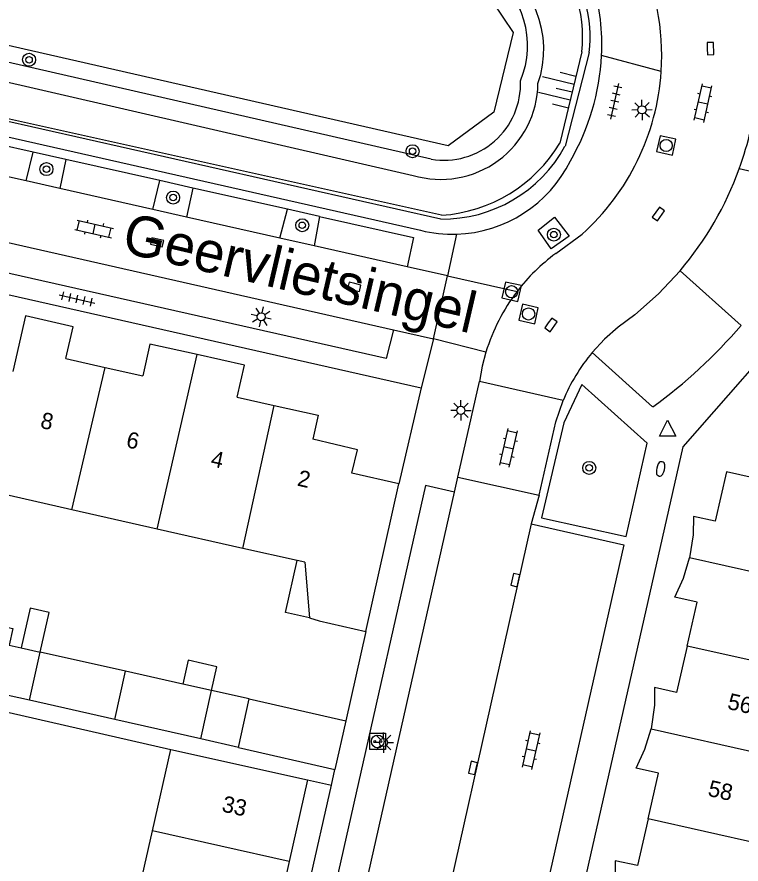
# Model space of a CAD drawing. Extents: x 128000 to 131008, y 398996 to 402500.
# Drawn here: x 128811.8 to 128856.3, y 399122.1 to 399174.2 of the extents above; entities that cross this region are included whole.
import ezdxf

# ---------------------------------------------------------------- set-up
doc = ezdxf.new("R2010")
doc.units = 0
for name, color, linetype in [('gg-afsc-erfafscheiding', 7, 'Continuous'), ('gg-afsc-muur', 7, 'Continuous'), ('gg-anno-huisnummerreeks BGT', 7, 'Continuous'), ('gg-anno-openbare ruimte label', 7, 'Continuous'), ('gg-bbg-bijgebouw', 7, 'Continuous'), ('gg-bbg-gedigitaliseerde bijgebouw', 7, 'Continuous'), ('gg-bbg-hoofdgebouw', 7, 'Continuous'), ('gg-bbg-luifel en loopbrug', 7, 'Continuous'), ('gg-bbg-tussenscheiding', 7, 'Continuous'), ('gg-knt-BGT kruinlijn', 7, 'Continuous'), ('gg-knt-onverhard', 7, 'Continuous'), ('gg-knt-verharding', 7, 'Continuous'), ('gg-knt-verharding nz', 7, 'Continuous'), ('gg-kntw-beschoeiing', 7, 'Continuous'), ('gt-grn-groengrens', 7, 'Continuous'), ('gt-grn-weggrens', 7, 'Continuous'), ('gt-symb-boom', 7, 'Continuous'), ('gt-symb-brandkraan', 7, 'Continuous'), ('gt-symb-klinker verharding', 7, 'Continuous'), ('gt-symb-kolk', 7, 'Continuous'), ('gt-symb-laadpunt elektrisch vervoer', 7, 'Continuous'), ('gt-symb-lichtmast', 7, 'Continuous'), ('gt-symb-rioolschacht', 7, 'Continuous'), ('gt-symb-talud symbool', 7, 'Continuous'), ('gt-symb-tegel verharding', 7, 'Continuous'), ('gt-symb-waterafsluiter', 7, 'Continuous')]:
    doc.layers.add(name, color=color, linetype=linetype)

# ---------------------------------------------------------------- blocks, each defined once
blk = doc.blocks.new('gt0-KOLK')
at = {"layer": 'gt-symb-kolk'}
blk.add_lwpolyline([(0, 0), (0.375, 0), (0.375, 0.4), (-0.375, 0.4), (-0.375, 0), (0, 0)], dxfattribs=at)
blk = doc.blocks.new('gt0-KL1')
at = {"layer": 'gt-symb-klinker verharding'}
for p, q in [((-1.15, 0.3), (1.15, 0.3)), ((-1, -0.3), (-1, 0.3)), ((-0.5, 0.3), (-0.5, 0.45)), ((0, -0.3), (0, 0.3)), ((0.5, 0.3), (0.5, 0.45)), ((1, -0.3), (1, 0.3)), ((-1.15, -0.3), (1.15, -0.3)), ((-0.5, -0.45), (-0.5, -0.3)), ((0.5, -0.45), (0.5, -0.3))]:
    blk.add_line(p, q, dxfattribs=at)
blk = doc.blocks.new('gt0-BOOM')
at = {"layer": 'gt-symb-boom'}
for radius in [0.4, 0.2]:
    blk.add_circle((0, 0), radius, dxfattribs=at)
blk = doc.blocks.new('gt0-BR')
at = {"layer": 'gt-symb-brandkraan'}
for centre, radius, start, end in [((-0.244, 0), 0.206, 107.5669, 252.4331), ((0.599, -2.664), 3, 106.892, 107.5669), ((0, -0.691), 0.938, 73.108, 106.892), ((-0.599, -2.664), 3, 72.4331, 73.108), ((0.244, 0), 0.206, 287.567, 72.4331), ((0.599, 2.664), 3, 252.4331, 253.108), ((0, 0.691), 0.938, 253.108, 286.8921), ((-0.599, 2.664), 3, 286.8921, 287.567)]:
    blk.add_arc(centre, radius, start, end, dxfattribs=at)
blk = doc.blocks.new('gt0-RS')
at = {"layer": 'gt-symb-rioolschacht'}
blk.add_lwpolyline([(-0.5, -0.5), (0.5, -0.5), (0.5, 0.5), (-0.5, 0.5)], close=True, dxfattribs=at)
blk.add_circle((0, 0), 0.375, dxfattribs=at)
blk = doc.blocks.new('gt0-LMAST')
at = {"layer": 'gt-symb-lichtmast'}
for p, q in [((-0.005, 0.246), (-0.005, 0.621)), ((-0.182, 0.173), (-0.447, 0.438)), ((0.172, 0.173), (0.437, 0.438)), ((-0.255, -0.004), (-0.63, -0.004)), ((-0.182, -0.181), (-0.447, -0.446)), ((-0.005, -0.254), (-0.005, -0.629)), ((0.437, -0.446), (0.172, -0.181)), ((0.245, -0.004), (0.62, -0.004))]:
    blk.add_line(p, q, dxfattribs=at)
blk.add_circle((-0.005, -0.004), 0.25, dxfattribs=at)
blk = doc.blocks.new('gt0-TEG1')
at = {"layer": 'gt-symb-tegel verharding'}
for p, q in [((-1.125, 0), (1.125, 0)), ((-0.9, -0.25), (-0.9, 0.25)), ((-0.45, -0.25), (-0.45, 0.25)), ((0, -0.25), (0, 0.25)), ((0.45, -0.25), (0.45, 0.25)), ((0.9, -0.25), (0.9, 0.25))]:
    blk.add_line(p, q, dxfattribs=at)
blk = doc.blocks.new('gt0-TALUD_1')
at = {"layer": 'gt-symb-talud symbool'}
for p, q in [((-1, -1), (-1, 0)), ((-0.5, -2), (-0.5, 0)), ((0.5, -2), (0.5, 0)), ((1, -1), (1, 0)), ((0, -1), (0, 0))]:
    blk.add_line(p, q, dxfattribs=at)
blk = doc.blocks.new('gt0-LEV')
at = {"layer": 'gt-symb-laadpunt elektrisch vervoer'}
blk.add_lwpolyline([(-0.486, 0.501), (0.486, 0.501), (0.486, -0.499), (-0.486, -0.499)], close=True, dxfattribs=at)
for centre, radius in [((0, 0), 0.393), ((-0.186, 0), 0.0566), ((0.186, 0), 0.0566)]:
    blk.add_circle(centre, radius, dxfattribs=at)
blk = doc.blocks.new('gt0-WAFSL')
at = {"layer": 'gt-symb-waterafsluiter'}
for p, q in [((-0.5, -0.333), (0, 0.667)), ((0, 0.667), (0.5, -0.333)), ((0.5, -0.333), (-0.5, -0.333))]:
    blk.add_line(p, q, dxfattribs=at)

msp = doc.modelspace()

# ---------------------------------------------------------------- linework, layer by layer
at = {"layer": 'gg-afsc-erfafscheiding'}
for p, q in [((128808.846, 399131.982), (128821.26, 399129.14)), ((128829.68, 399127.281), (128831.141, 399126.958))]:
    msp.add_line(p, q, dxfattribs=at)
at = {"layer": 'gg-afsc-muur'}
msp.add_line((128833.269, 399136.395), (128832.034, 399130.916), dxfattribs=at)
at = {"layer": 'gg-bbg-bijgebouw'}
for p, q in [((128812.559, 399132.176), (128807.294, 399133.362)), ((128817.82, 399130.991), (128812.559, 399132.176)), ((128825.423, 399129.278), (128826.086, 399132.255)), ((128823.101, 399129.801), (128817.82, 399130.991)), ((128825.423, 399129.278), (128823.101, 399129.801))]:
    msp.add_line(p, q, dxfattribs=at)
at = {"layer": 'gg-bbg-gedigitaliseerde bijgebouw'}
for p, q in [((128812.052, 399135.401), (128813.223, 399135.138)), ((128818.481, 399133.959), (128813.223, 399135.138)), ((128822.003, 399133.17), (128818.481, 399133.959)), ((128826.086, 399132.255), (128823.759, 399132.776))]:
    msp.add_line(p, q, dxfattribs=at)
for points in [[(128807.905, 399136.088), (128808.184, 399137.333), (128811.546, 399136.58), (128811.319, 399135.565), (128812.052, 399135.401)], [(128823.759, 399132.776), (128824.088, 399134.239), (128822.332, 399134.635), (128822.003, 399133.17)]]:
    msp.add_lwpolyline(points, dxfattribs=at)
at = {"layer": 'gg-bbg-hoofdgebouw'}
for p, q in [((128814.801, 399153.181), (128817.227, 399152.633)), ((128817.227, 399152.633), (128819.531, 399152.113)), ((128825.35, 399150.805), (128827.626, 399150.295)), ((128833.269, 399136.395), (128835.297, 399145.482)), ((128815.168, 399143.884), (128809.899, 399145.071)), ((128820.426, 399142.699), (128815.168, 399143.884)), ((128825.693, 399141.513), (128820.426, 399142.699)), ((128829.037, 399140.759), (128825.693, 399141.513)), ((128829.505, 399140.654), (128829.037, 399140.759)), ((128829.505, 399140.654), (128829.785, 399137.25)), ((128820.136, 399124.157), (128821.26, 399129.14)), ((128821.26, 399129.14), (128829.68, 399127.281)), ((128829.68, 399127.281), (128828.548, 399122.26)), ((128819.004, 399119.137), (128820.136, 399124.157)), ((128828.548, 399122.26), (128827.416, 399117.24))]:
    msp.add_line(p, q, dxfattribs=at)
for points in [[(128814.801, 399153.181), (128815.25, 399155.131), (128812.326, 399155.805), (128811.537, 399152.38)], [(128822.876, 399153.418), (128819.964, 399154.064), (128819.531, 399152.113)], [(128825.35, 399150.805), (128825.786, 399152.772), (128822.876, 399153.418)], [(128827.626, 399150.295), (128830.32, 399149.691), (128829.99, 399148.221)], [(128835.297, 399145.482), (128832.408, 399146.127), (128832.739, 399147.574), (128829.99, 399148.221)], [(128857.91, 399145.671), (128855.45, 399146.221), (128854.76, 399143.181), (128853.409, 399143.477), (128853.393, 399142.347), (128853.18, 399140.924)], [(128853.026, 399135.505), (128853.64, 399138.211), (128852.28, 399138.511), (128852.81, 399139.687), (128853.18, 399140.924)], [(128829.785, 399137.25), (128830.398, 399137.054), (128833.269, 399136.395)], [(128853.026, 399135.505), (128852.38, 399132.661), (128851.019, 399132.968), (128851.012, 399131.871), (128850.804, 399130.419)], [(128850.625, 399124.895), (128851.26, 399127.691), (128849.9, 399128), (128850.433, 399129.178), (128850.804, 399130.419)], [(128850.625, 399124.895), (128849.97, 399122.01), (128848.609, 399122.307), (128848.608, 399121.321), (128848.503, 399120.341), (128848.405, 399119.819)]]:
    msp.add_lwpolyline(points, dxfattribs=at)
at = {"layer": 'gg-bbg-luifel en loopbrug'}
for p, q in [((128826.086, 399132.255), (128832.034, 399130.916)), ((128832.034, 399130.916), (128831.36, 399127.924)), ((128825.423, 399129.278), (128831.36, 399127.924))]:
    msp.add_line(p, q, dxfattribs=at)
for points in [[(128829.785, 399137.25), (128828.322, 399137.579), (128829.037, 399140.759)], [(128813.223, 399135.138), (128813.772, 399137.577), (128812.601, 399137.84), (128812.052, 399135.401)]]:
    msp.add_lwpolyline(points, dxfattribs=at)
at = {"layer": 'gg-bbg-tussenscheiding'}
for p, q in [((128820.426, 399142.699), (128822.876, 399153.418)), ((128815.168, 399143.884), (128817.227, 399152.633)), ((128825.693, 399141.513), (128827.626, 399150.295)), ((128862.588, 399138.807), (128853.18, 399140.924)), ((128861.415, 399133.618), (128853.026, 399135.505)), ((128812.559, 399132.176), (128813.223, 399135.138)), ((128817.82, 399130.991), (128818.481, 399133.959)), ((128823.759, 399132.776), (128822.003, 399133.17)), ((128823.101, 399129.801), (128823.759, 399132.776)), ((128850.804, 399130.419), (128860.217, 399128.312)), ((128859.019, 399123.006), (128850.625, 399124.895)), ((128828.548, 399122.26), (128820.136, 399124.157))]:
    msp.add_line(p, q, dxfattribs=at)
at = {"layer": 'gg-knt-BGT kruinlijn'}
for p, q in [((128837.925, 399161.984), (128774.434, 399176.112)), ((128846.54, 399172.028), (128845.2, 399166.416))]:
    msp.add_line(p, q, dxfattribs=at)
for centre, radius, start, end in [((128838.934, 399172.968), 7.664, 352.9557, 47.8107), ((128837.297, 399171.202), 9.239, 273.897, 328.8034)]:
    msp.add_arc(centre, radius, start, end, dxfattribs=at)
at = {"layer": 'gg-knt-onverhard'}
for points in [[(128837.284, 399165.431), (128789.522, 399176.384), (128771.829, 399177.129)], [(128774.434, 399176.112), (128787.474, 399175.667), (128836.171, 399164.435)]]:
    msp.add_lwpolyline(points, dxfattribs=at)
for centre, radius, start, end in [((128837.801, 399172.172), 6.402, 340.9106, 62.6008), ((128837.523, 399172.413), 5.684, 337.7, 54.4495), ((128837.866, 399170.176), 5.986, 253.5518, 359.0625), ((128838.059, 399170.093), 4.726, 260.567, 1.9729)]:
    msp.add_arc(centre, radius, start, end, dxfattribs=at)
at = {"layer": 'gg-knt-verharding'}
for p, q in [((128836.63, 399161.06), (128773.801, 399175.204)), ((128812.789, 399165.87), (128799.182, 399168.927)), ((128812.361, 399164.098), (128812.789, 399165.87)), ((128814.804, 399165.418), (128812.789, 399165.87)), ((128773.74, 399165.55), (128836.67, 399151.38)), ((128814.804, 399165.418), (128814.441, 399163.631)), ((128820.585, 399164.119), (128814.804, 399165.418)), ((128814.441, 399163.631), (128812.361, 399164.098)), ((128820.151, 399162.347), (128820.585, 399164.119)), ((128822.622, 399163.661), (128820.585, 399164.119)), ((128822.622, 399163.661), (128822.235, 399161.878)), ((128828.441, 399162.354), (128822.622, 399163.661)), ((128822.235, 399161.878), (128820.151, 399162.347)), ((128827.971, 399160.588), (128828.441, 399162.354)), ((128830.4, 399161.914), (128828.441, 399162.354)), ((128830.4, 399161.914), (128830.073, 399160.115)), ((128830.073, 399160.115), (128827.971, 399160.588)), ((128844.939, 399159.629), (128846.56, 399160.82)), ((128838.274, 399158.26), (128835.807, 399158.826)), ((128856.341, 399155.216), (128852.598, 399158.58)), ((128837.421, 399154.381), (128838.274, 399158.26)), ((128834.957, 399154.936), (128837.421, 399154.381)), ((128847.191, 399153.551), (128850.906, 399150.211)), ((128838.921, 399145.884), (128840.25, 399151.765)), ((128845.397, 399150.591), (128840.25, 399151.765)), ((128836.67, 399151.38), (128835.297, 399145.482)), ((128838.715, 399144.965), (128838.921, 399145.884)), ((128838.921, 399145.884), (128843.929, 399144.773)), ((128843.929, 399144.773), (128843.439, 399143.017)), ((128815.633, 399058.45), (128831.141, 399126.958))]:
    msp.add_line(p, q, dxfattribs=at)
for points in [[(128834.957, 399154.936), (128834.511, 399153.178), (128775.933, 399166.38), (128776.341, 399168.197)], [(128830.4, 399161.914), (128836.187, 399160.614), (128835.807, 399158.826)], [(128844.669, 399159.922), (128843.856, 399161.078), (128844.868, 399161.87), (128845.778, 399160.707), (128844.669, 399159.922)], [(128860.237, 399156.267), (128852.76, 399147.751), (128832.541, 399058.49)], [(128840.652, 399153.58), (128840.422, 399152.704), (128840.25, 399151.765)], [(128850.572, 399147.986), (128846.539, 399151.579), (128845.438, 399149.236), (128844.076, 399143.38), (128849.275, 399142.239), (128850.572, 399147.986)], [(128843.929, 399144.773), (128844.95, 399149.282), (128845.397, 399150.591)], [(128838.715, 399144.965), (128836.921, 399145.369), (128827.448, 399103.415)], [(128843.439, 399143.017), (128849.131, 399141.721), (128843.653, 399117.478), (128837.988, 399118.764)]]:
    msp.add_lwpolyline(points, dxfattribs=at)
for centre, radius, start, end in [((128836.71, 399171.808), 14.754, 356.1706, 26.3498), ((128833.598, 399172.483), 14.177, 357.2552, 15.1118), ((128833.603, 399172.483), 14.173, 329.714, 357.252), ((128836.708, 399171.805), 14.756, 311.8876, 356.1845), ((128837.051, 399171.794), 20.401, 340.0639, 354.2803), ((128838.59, 399168.897), 8.078, 271.7691, 333.8485), ((128837.045, 399171.79), 20.406, 319.6581, 340.0821), ((128838.592, 399168.903), 8.084, 255.9526, 271.7486), ((128851.873, 399150.174), 11.725, 126.2532, 142.5524), ((128851.905, 399150.153), 11.763, 142.569, 163.0642), ((128832.829, 399175.295), 30.919, 305.7794, 319.5035), ((128855.749, 399146.341), 11.191, 139.8843, 157.6772)]:
    msp.add_arc(centre, radius, start, end, dxfattribs=at)
at = {"layer": 'gg-knt-verharding nz'}
for p, q in [((128776.341, 399168.197), (128834.957, 399154.936)), ((128812.361, 399164.098), (128798.798, 399167.148)), ((128820.151, 399162.347), (128814.441, 399163.631)), ((128827.971, 399160.588), (128822.235, 399161.878)), ((128835.807, 399158.826), (128830.073, 399160.115)), ((128829.216, 399102.856), (128838.715, 399144.965)), ((128843.439, 399143.017), (128837.988, 399118.764))]:
    msp.add_line(p, q, dxfattribs=at)
msp.add_lwpolyline([(128852.598, 399158.58), (128851.265, 399157.155), (128849.803, 399155.863), (128848.78, 399155.1), (128847.947, 399154.365), (128847.191, 399153.551)], dxfattribs=at)
at = {"layer": 'gg-kntw-beschoeiing'}
msp.add_lwpolyline([(128812.659, 399182.326), (128840.41, 399176.06), (128842.32, 399173.21), (128841.14, 399168.32), (128838.33, 399166.251), (128775.62, 399180.561), (128774.08, 399182.41), (128772.866, 399182.701)], dxfattribs=at)
at = {"layer": 'gt-grn-groengrens'}
for p, q in [((128837.868, 399161.754), (128774.009, 399176.127)), ((128847.005, 399171.99), (128845.513, 399166.228))]:
    msp.add_line(p, q, dxfattribs=at)
for centre, radius, start, end in [((128839.147, 399172.947), 7.916, 353.0565, 38.328), ((128837.986, 399170.321), 8.567, 269.2091, 331.4649)]:
    msp.add_arc(centre, radius, start, end, dxfattribs=at)
at = {"layer": 'gt-grn-weggrens'}
for p, q in [((128851.431, 399170.823), (128847.759, 399171.804)), ((128861.091, 399163.707), (128856.23, 399164.838)), ((128838.839, 399160.822), (128838.274, 399158.26)), ((128838.274, 399158.26), (128842.564, 399157.303)), ((128837.421, 399154.381), (128836.67, 399151.38)), ((128840.652, 399153.58), (128837.421, 399154.381)), ((128831.141, 399126.958), (128831.36, 399127.924))]:
    msp.add_line(p, q, dxfattribs=at)

# ---------------------------------------------------------------- block references
at = {"layer": 'gt-symb-boom'}
for p in [(128812.541, 399171.544), (128836.136, 399165.924), (128813.61, 399164.821), (128821.405, 399163.073), (128829.35, 399161.371), (128844.826, 399160.794), (128847.003, 399146.457)]:
    msp.add_blockref('gt0-BOOM', p, dxfattribs=at)
at = {"layer": 'gt-symb-brandkraan', "rotation": -102.77124256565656}
msp.add_blockref('gt0-BR', (128851.395, 399146.396), dxfattribs=at)
at = {"layer": 'gt-symb-klinker verharding'}
for p, rotation in [((128854.004, 399168.879), 77.29726808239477), ((128816.55, 399161.144), -12.771242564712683), ((128842.048, 399147.686), 77.17287657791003), ((128843.435, 399129.112), 77.28466301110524)]:
    msp.add_blockref('gt0-KL1', p, dxfattribs=dict(at, rotation=rotation))
at = {"layer": 'gt-symb-kolk'}
for p, rotation in [((128854.264, 399172.228), -88.68242937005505), ((128851.1, 399162.176), -125.47103932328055), ((128820.461, 399160.512), 167.3531465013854), ((128832.593, 399157.782), 167.35314650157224), ((128844.487, 399155.366), -125.47103932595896), ((128842.651, 399139.518), 77.29726808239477), ((128840.049, 399127.972), 77.29726808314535)]:
    msp.add_blockref('gt0-KOLK', p, dxfattribs=dict(at, rotation=rotation))
at = {"layer": 'gt-symb-laadpunt elektrisch vervoer'}
msp.add_blockref('gt0-LEV', (128833.993, 399129.642), dxfattribs=at)
at = {"layer": 'gt-symb-lichtmast'}
for p, rotation in [((128850.257, 399168.46), -88.68242937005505), ((128826.819, 399155.745), 167.35314649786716)]:
    msp.add_blockref('gt0-LMAST', p, dxfattribs=dict(at, rotation=rotation))
for p in [(128839.113, 399149.998), (128834.352, 399129.583)]:
    msp.add_blockref('gt0-LMAST', p, dxfattribs=at)
at = {"layer": 'gt-symb-rioolschacht'}
for p, rotation in [((128851.741, 399166.278), 77.29726808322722), ((128842.231, 399157.285), 77.29726808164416), ((128843.273, 399155.919), 77.29726808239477)]:
    msp.add_blockref('gt0-RS', p, dxfattribs=dict(at, rotation=rotation))
at = {"layer": 'gt-symb-talud symbool', "xscale": 1.000276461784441, "yscale": 1.0002764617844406, "rotation": -103.41107184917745}
msp.add_blockref('gt0-TALUD_1', (128845.952, 399169.568), dxfattribs=at)
at = {"layer": 'gt-symb-tegel verharding'}
for p, rotation in [((128848.572, 399168.99), 77.29726808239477), ((128815.495, 399156.839), -12.771242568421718)]:
    msp.add_blockref('gt0-TEG1', p, dxfattribs=dict(at, rotation=rotation))
at = {"layer": 'gt-symb-waterafsluiter'}
msp.add_blockref('gt0-WAFSL', (128851.828, 399148.735), dxfattribs=at)

# ---------------------------------------------------------------- texts
at = {"layer": 'gg-anno-huisnummerreeks BGT'}
for s, rotation, p in [('8', 347.3, (128813.181, 399148.932)), ('6', 347.3, (128818.461, 399147.742)), ('4', 347.3, (128823.662, 399146.573)), ('2', 347.4, (128828.991, 399145.377)), ('56', 347.2, (128855.456, 399131.653)), ('58', 347.2, (128854.251, 399126.31)), ('33', 347.3, (128824.348, 399125.351))]:
    msp.add_text(s, height=1, rotation=rotation, dxfattribs=at).set_placement(p)
at = {"layer": 'gg-anno-openbare ruimte label'}
msp.add_text('Geervlietsingel', height=2.5, rotation=346.9, dxfattribs=at).set_placement((128818.155, 399159.734))

doc.saveas('drawing.dxf')
